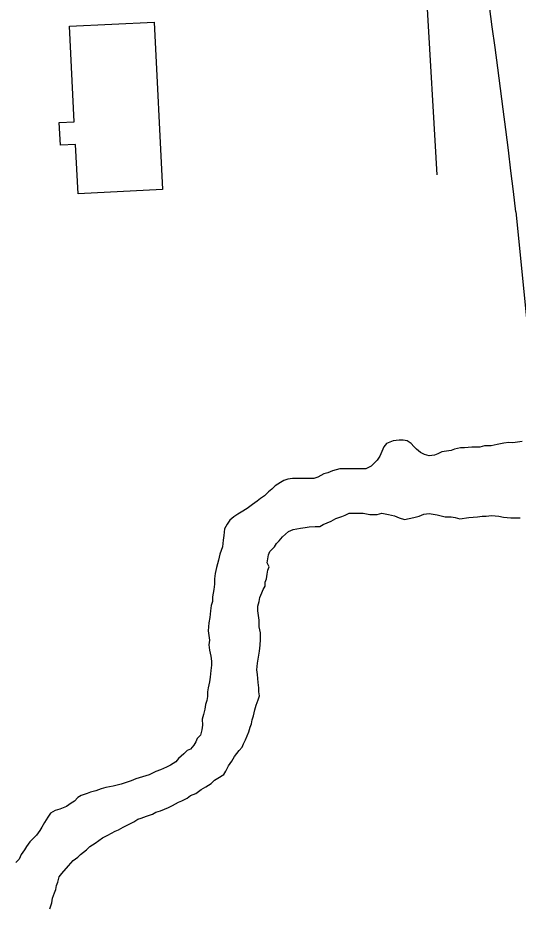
# Model space of a CAD drawing. Extents: x 3313442 to 3351311, y 721974 to 747360.
# Drawn here: x 3331818 to 3332245, y 727971 to 728730 of the extents above; entities that cross this region are included whole.
import ezdxf

# ---------------------------------------------------------------- set-up
doc = ezdxf.new("R2010")
doc.units = 0
for name, color, linetype in [('V-BLDG-OTLN', 7, 'Continuous'), ('V-ROAD-CNTR', 7, 'Continuous'), ('V-TOPO-SHOR', 7, 'Continuous')]:
    doc.layers.add(name, color=color, linetype=linetype)

msp = doc.modelspace()

# ---------------------------------------------------------------- linework, layer by layer
at = {"layer": 'V-BLDG-OTLN'}
msp.add_lwpolyline([(3331869.44, 728580.34), (3331867.37, 728622.32), (3331854.44, 728621.68), (3331853.48, 728641.03), (3331866.27, 728641.66), (3331862.27, 728723.04), (3331934.44, 728726.59), (3331941.46, 728583.88)], close=True, dxfattribs=at)
at = {"layer": 'V-ROAD-CNTR'}
msp.add_lwpolyline([(3332242.8, 728564.85), (3332272.77, 728267.12)], dxfattribs=at)
msp.add_arc((3324466.9, 727651.2), 7829.4, 6.70135, 10.838786, dxfattribs=at)
at = {"layer": 'V-TOPO-SHOR'}
msp.add_line((3332175.81, 728596.49), (3332166.45, 728755.52), dxfattribs=at)
for points in [[(3332248.31, 728369.29), (3332240.36, 728368.18), (3332236.96, 728368.2), (3332232.42, 728367.64), (3332226.74, 728366.53), (3332221.63, 728365.41), (3332215.96, 728365.43), (3332211.98, 728364.31), (3332208.58, 728364.32), (3332205.17, 728364.33), (3332198.93, 728363.79), (3332195.53, 728363.8), (3332190.42, 728362.68), (3332187.58, 728361.56), (3332183.6, 728361), (3332179.63, 728360.45), (3332176.22, 728358.76), (3332173.38, 728357.63), (3332168.84, 728357.08), (3332164.87, 728358.23), (3332161.47, 728359.95), (3332158.08, 728362.79), (3332155.82, 728365.07), (3332153.56, 728367.35), (3332150.16, 728369.63), (3332146.76, 728370.21), (3332143.35, 728370.22), (3332138.25, 728369.67), (3332132.57, 728367.42), (3332130.29, 728364.59), (3332128.57, 728360.62), (3332126.85, 728356.66), (3332124.58, 728353.26), (3332121.73, 728350.44), (3332119.45, 728348.18)], [(3332119.45, 728348.18), (3332114.9, 728345.92), (3332109.23, 728345.94), (3332105.26, 728345.95), (3332101.85, 728345.97), (3332098.45, 728345.98), (3332092.78, 728346), (3332086.53, 728344.32), (3332082.55, 728342.63), (3332079.15, 728341.51), (3332074.03, 728338.69), (3332070.62, 728337.57), (3332066.65, 728337.58), (3332059.84, 728337.6), (3332055.87, 728337.62), (3332052.47, 728337.63), (3332048.5, 728337.07), (3332045.09, 728335.95), (3332042.25, 728334.26), (3332037.7, 728331.44), (3332034.85, 728328.61), (3332032, 728326.35), (3332028.59, 728322.96), (3332025.18, 728320.7), (3332022.33, 728318.44), (3332018.35, 728315.62), (3332013.8, 728312.23), (3332008.69, 728308.84), (3332005.84, 728307.15), (3332002.43, 728304.89), (3331999.02, 728302.07), (3331996.73, 728298.67), (3331994.45, 728294.71), (3331993.87, 728289.04), (3331993.28, 728285.07), (3331992.7, 728279.4), (3331990.41, 728273.17)], [(3332022.73, 728225), (3332022.75, 728228.97), (3332023.9, 728232.94), (3332024.48, 728236.34), (3332026.19, 728240.3), (3332027.34, 728243.14), (3332029.05, 728245.97), (3332029.06, 728249.37), (3332030.2, 728252.2), (3332030.79, 728256.17), (3332031.36, 728259.58), (3332032.51, 728262.41), (3332030.82, 728265.82), (3332031.4, 728269.22), (3332031.97, 728272.62), (3332033.12, 728275.45), (3332037.1, 728279.41), (3332038.82, 728282.24), (3332041.09, 728284.51), (3332043.94, 728287.9), (3332049.06, 728292.42), (3332053.04, 728294.11), (3332059.29, 728295.22), (3332063.26, 728295.78), (3332066.67, 728296.33), (3332071.77, 728296.88), (3332075.74, 728296.87), (3332078.59, 728298.56), (3332085.41, 728301.37), (3332089.38, 728303.63), (3332094.5, 728305.31), (3332097.34, 728306.44), (3332100.75, 728308.13), (3332105.85, 728308.11), (3332109.26, 728308.1), (3332112.66, 728308.09), (3332118.33, 728306.93), (3332124.57, 728306.91), (3332128.55, 728308.03), (3332134.21, 728306.88), (3332139.32, 728305.72), (3332143.28, 728304.01), (3332147.82, 728302.86), (3332155.77, 728304.53), (3332160.31, 728305.65), (3332164.29, 728307.34), (3332168.83, 728307.89), (3332172.23, 728307.31), (3332175.63, 728306.73), (3332182.43, 728305.01), (3332187.54, 728304.99), (3332190.94, 728304.41), (3332194.91, 728303.26), (3332202.85, 728304.37), (3332210.23, 728304.91), (3332214.2, 728305.47), (3332217.61, 728305.45), (3332222.15, 728306.01), (3332228.39, 728305.42), (3332232.36, 728304.84), (3332238.6, 728304.25), (3332246.54, 728304.22)], [(3331990.41, 728273.17), (3331989.25, 728268.06), (3331987.53, 728261.83), (3331986.38, 728256.73), (3331985.8, 728252.19), (3331985.78, 728247.65), (3331985.2, 728243.11), (3331984.04, 728236.88), (3331984.03, 728232.91), (3331982.88, 728229.51), (3331982.3, 728224.97), (3331981.71, 728219.3), (3331981.13, 728214.76), (3331980.54, 728207.95), (3331981.09, 728203.98), (3331981.65, 728200.01), (3331981.06, 728196.04), (3331981.61, 728191.5), (3331982.73, 728186.39), (3331983.28, 728181.85), (3331983.27, 728178.44), (3331982.69, 728173.91), (3331982.1, 728168.24), (3331981.52, 728164.27), (3331980.37, 728159.16), (3331979.79, 728155.76), (3331979.77, 728151.79), (3331979.2, 728148.39), (3331978.05, 728144.99), (3331977.47, 728141.02), (3331976.32, 728136.48), (3331975.17, 728132.52), (3331975.72, 728127.41), (3331975.14, 728123.44), (3331973.99, 728118.9), (3331971.14, 728116.08), (3331970, 728113.24), (3331968.29, 728110.42), (3331965.44, 728107.02), (3331962.6, 728105.9), (3331959.75, 728103.07), (3331955.2, 728099.11), (3331952.92, 728096.28), (3331948.37, 728093.46), (3331944.96, 728091.77), (3331939.85, 728089.52), (3331935.87, 728087.83), (3331930.19, 728085.02), (3331924.51, 728083.33), (3331918.83, 728081.65), (3331914.85, 728079.96), (3331909.74, 728078.28), (3331906.33, 728077.16), (3331899.52, 728075.48), (3331893.27, 728074.36), (3331889.3, 728073.24), (3331884.75, 728071.56), (3331880.21, 728070.44), (3331877.37, 728069.31), (3331872.26, 728067.63), (3331869.41, 728065.94), (3331866.57, 728062.54), (3331863.73, 728060.85), (3331859.74, 728058.03), (3331856.9, 728056.9)], [(3331983.08, 728077.63), (3331985.93, 728080.45), (3331988.77, 728082.15), (3331993.89, 728085.53), (3331995.6, 728088.36), (3331997.88, 728092.89), (3332000.73, 728096.85), (3332003.02, 728100.82), (3332007, 728105.91), (3332009.29, 728108.74), (3332010.43, 728111.57), (3332012.14, 728114.97), (3332015, 728121.77), (3332016.15, 728125.74), (3332017.29, 728128.57), (3332017.87, 728131.97), (3332019.02, 728135.37), (3332020.17, 728140.47), (3332021.32, 728144.44), (3332023.04, 728148.97), (3332024.19, 728152.37), (3332023.63, 728155.78), (3332023.64, 728159.18), (3332023.09, 728163.72), (3332022.54, 728170.53), (3332021.99, 728174.51), (3332022.58, 728180.18), (3332023.16, 728183.58), (3332023.74, 728186.98), (3332024.32, 728190.39), (3332024.9, 728195.49), (3332024.92, 728200.59), (3332024.94, 728206.27), (3332023.82, 728211.38), (3332023.84, 728217.05), (3332023.29, 728221.03), (3332022.73, 728225)], [(3331845.42, 727970.88), (3331847.13, 727975.97), (3331847.72, 727979.94), (3331849.43, 727984.48), (3331850.58, 727987.31), (3331851.16, 727990.71), (3331852.3, 727993.54), (3331853.45, 727998.08), (3331855.73, 728000.91), (3331861.43, 728007.7), (3331865.42, 728012.22), (3331869.4, 728015.04), (3331871.67, 728017.31), (3331876.79, 728021.26), (3331879.64, 728024.09), (3331884.19, 728026.91), (3331890.44, 728031.42), (3331894.99, 728033.68), (3331901.24, 728037.06), (3331904.08, 728038.19), (3331908.06, 728040.44), (3331913.75, 728043.26), (3331917.16, 728044.95), (3331920.57, 728047.21), (3331923.41, 728048.33), (3331927.95, 728050.02), (3331933.06, 728051.7), (3331935.91, 728053.4), (3331939.88, 728054.52), (3331946.7, 728057.33), (3331950.11, 728059.02), (3331955.23, 728061.84), (3331958.07, 728062.96), (3331962.61, 728065.22), (3331965.46, 728067.47), (3331970, 728069.16), (3331974.55, 728072.55), (3331978.53, 728074.81), (3331983.08, 728077.63)], [(3331856.9, 728056.9), (3331854.06, 728055.78), (3331850.09, 728054.66), (3331846.11, 728052.4), (3331843.83, 728049), (3331840.97, 728044.48), (3331838.69, 728040.51), (3331836.98, 728037.68), (3331834.13, 728033.72), (3331831.85, 728031.46), (3331828.44, 728028.07), (3331825.58, 728024.1), (3331823.88, 728021.27), (3331821.02, 728017.31), (3331819.31, 728013.35), (3331816.46, 728010.52)]]:
    msp.add_lwpolyline(points, dxfattribs=at)

doc.saveas('drawing.dxf')
